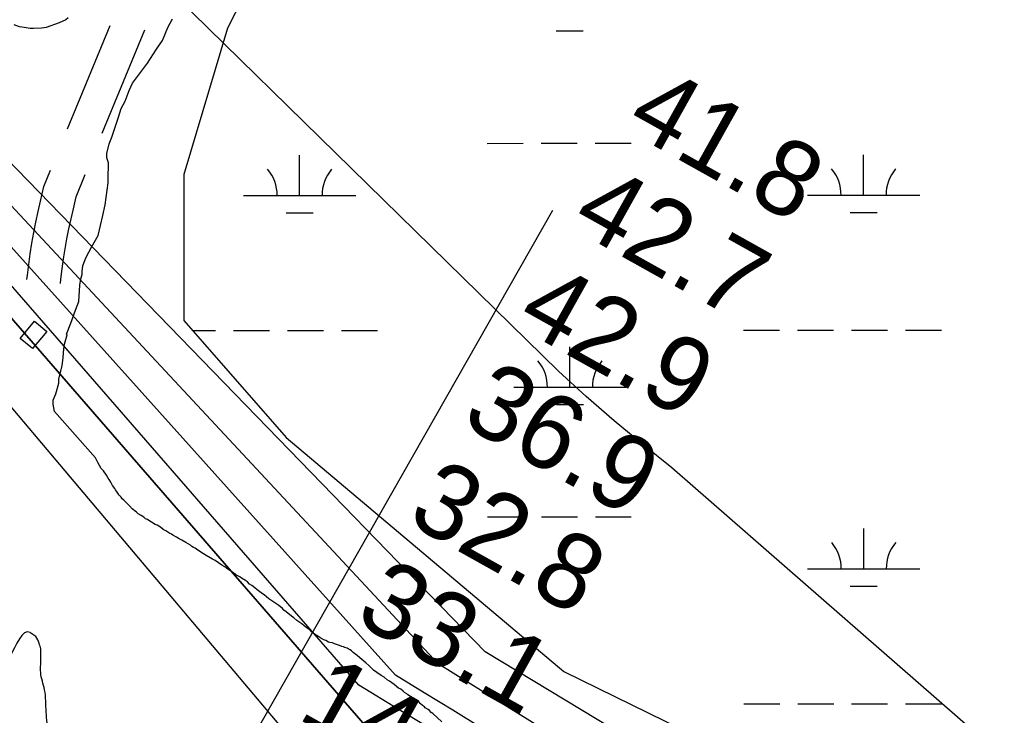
# Model space of a CAD drawing. Extents: x 3279314 to 3317160, y 734079 to 759431.
# Drawn here: x 3304261 to 3305133, y 754018 to 754638 of the extents above; entities that cross this region are included whole.
import ezdxf

# ---------------------------------------------------------------- set-up
doc = ezdxf.new("R2010")
doc.units = 0
for name, color, linetype in [('V-BLDG-OTLN', 7, 'Continuous'), ('V-RIVR-EDGE', 7, 'Continuous'), ('V-RIVR-RANG', 7, 'Continuous'), ('V-ROAD-CNTR', 7, 'Continuous'), ('V-SITE-VEGE', 7, 'Continuous'), ('V-TOPO-DPTH', 7, 'Continuous'), ('V-TOPO-MAJR', 7, 'Continuous'), ('V-TOPO-MINR', 7, 'Continuous'), ('V-WETL-SWMP', 7, 'Continuous')]:
    doc.layers.add(name, color=color, linetype=linetype)

msp = doc.modelspace()

# ---------------------------------------------------------------- linework, layer by layer
at = {"layer": 'V-BLDG-OTLN'}
msp.add_lwpolyline([(3304261.4, 754353.91), (3304274.14, 754369.2), (3304285.02, 754360.14), (3304272.27, 754344.84)], close=True, dxfattribs=at)
at = {"layer": 'V-RIVR-EDGE'}
msp.add_spline([(3304289.88, 753553.08), (3304305.35, 753568.48), (3304320.3, 753572.93), (3304328.78, 753575.89), (3304336.26, 753581.85), (3304343.25, 753587.81), (3304344.26, 753593.78), (3304341.28, 753596.28), (3304341.79, 753603.25), (3304345.3, 753614.19), (3304346.32, 753623.65), (3304350.33, 753635.09), (3304352.84, 753640.57), (3304362.82, 753648.51), (3304372.79, 753653.96), (3304388.75, 753663.88), (3304396.73, 753669.84), (3304402.7, 753669.82), (3304410.67, 753670.3), (3304416.66, 753674.27), (3304435.1, 753680.2), (3304447.06, 753683.65), (3304455.53, 753688.11), (3304466.51, 753696.05), (3304471.5, 753700.52), (3304477.98, 753704.49), (3304488.47, 753717.91), (3304497.96, 753729.84), (3304497.97, 753733.82), (3304497.48, 753737.81), (3304496.49, 753738.31), (3304474.55, 753727.41), (3304462.58, 753720.46), (3304447.63, 753713.03), (3304442.64, 753710.06), (3304436.66, 753709.57), (3304431.68, 753708.59), (3304422.71, 753703.13), (3304408.76, 753703.17), (3304397.31, 753703.2), (3304376.9, 753704.24), (3304360.47, 753707.27), (3304346.05, 753713.28), (3304330.61, 753711.83), (3304315.65, 753706.39), (3304302.69, 753700.94), (3304285.74, 753690.03), (3304274.76, 753682.09), (3304259.79, 753668.68), (3304248.82, 753663.73), (3304242.36, 753667.23), (3304233.91, 753671.73), (3304228.43, 753672.74), (3304216.98, 753672.27), (3304193.06, 753666.85), (3304188.08, 753664.87), (3304178.58, 753648.96), (3304175.04, 753628.06), (3304174.04, 753625.57), (3304168.56, 753624.09), (3304163.11, 753634.56), (3304156.19, 753656.49), (3304152.75, 753676.91), (3304152.27, 753683.89), (3304153.78, 753690.85), (3304159.27, 753693.33), (3304163.75, 753692.82), (3304167.72, 753688.33), (3304168.7, 753683.84), (3304182.15, 753685.31), (3304198.09, 753686.26), (3304211.54, 753687.22), (3304217.02, 753688.21), (3304225, 753693.66), (3304230.98, 753698.13), (3304238.99, 753713.05), (3304243.99, 753722), (3304252.46, 753726.46), (3304256.98, 753738.4), (3304269.44, 753744.35), (3304279.9, 753747.31), (3304290.37, 753750.77), (3304299.83, 753750.74), (3304308.28, 753745.74), (3304313.76, 753746.23), (3304317.25, 753748.21), (3304318.25, 753750.7), (3304318.26, 753751.2), (3304316.78, 753759.17), (3304317.28, 753760.66), (3304323.77, 753766.62), (3304329.28, 753778.06), (3304339.25, 753782.51), (3304338.76, 753787), (3304337.3, 753802.44), (3304331.36, 753813.9), (3304330.38, 753821.38), (3304327.4, 753824.37), (3304324.91, 753824.38), (3304320.92, 753821.9), (3304312.94, 753816.94), (3304308.96, 753816.95), (3304305.48, 753818.95), (3304305.5, 753827.91), (3304304.5, 753828.91), (3304302, 753823.44), (3304294.03, 753822.96), (3304283.08, 753821.99), (3304270.13, 753821.53), (3304252.21, 753825.55), (3304249.73, 753828.05), (3304249.74, 753831.53), (3304250.75, 753837.51), (3304266.23, 753856.89), (3304285.19, 753872.78), (3304304.14, 753882.69), (3304322.08, 753889.62), (3304326.57, 753891.1), (3304328.07, 753892.59), (3304328.58, 753897.57), (3304329.59, 753903.54), (3304337.07, 753909.99), (3304341.06, 753912.47), (3304344.07, 753919.44), (3304349.07, 753927.39), (3304353.09, 753943.32), (3304357.11, 753957.25), (3304357.13, 753967.21), (3304356.16, 753975.68), (3304351.68, 753979.17), (3304348.7, 753980.67), (3304344.7, 753976.2), (3304325.25, 753960.81), (3304304.3, 753948.42), (3304296.83, 753948.44), (3304285.37, 753944.98), (3304282.39, 753945.98), (3304282.89, 753947.97), (3304284.89, 753951.45), (3304284.4, 753955.44), (3304282.94, 753969.88), (3304282.97, 753981.83), (3304285.51, 754001.74), (3304284.56, 754021.17), (3304283.12, 754041.09), (3304279.67, 754056.53), (3304279.69, 754063.5), (3304279.71, 754071.47), (3304279.72, 754077.45), (3304278.24, 754082.43), (3304275.27, 754088.41), (3304271.79, 754090.91), (3304270.3, 754091.91), (3304251.82, 754071.04), (3304241.34, 754062.1), (3304227.37, 754049.69), (3304199.94, 754031.83), (3304171.03, 754020.95), (3304119.21, 754007.13), (3304116.23, 754008.14), (3304111.76, 754013.13), (3304111.27, 754018.11), (3304111.28, 754023.09), (3304114.78, 754027.06), (3304126.24, 754030.52), (3304136.2, 754031.99), (3304160.12, 754037.41), (3304170.58, 754038.38), (3304183.04, 754044.82), (3304186.54, 754050.29), (3304197.06, 754074.16), (3304201.06, 754080.13), (3304217.52, 754092.04), (3304197.11, 754094.08), (3304188.15, 754095.1), (3304187.16, 754099.09), (3304187.16, 754101.08), (3304194.19, 754124.46), (3304198.72, 754142.38), (3304199.74, 754151.34), (3304199.25, 754154.33), (3304193.29, 754161.31), (3304189.82, 754168.29), (3304185.88, 754187.72), (3304185.9, 754194.2), (3304194.88, 754201.64), (3304197.87, 754201.64), (3304206.33, 754198.13), (3304217.25, 754187.15), (3304230.65, 754168.69), (3304232.64, 754168.69), (3304235.15, 754173.16), (3304236.15, 754177.14), (3304236.17, 754183.62), (3304233.71, 754198.06), (3304226.81, 754225.47), (3304214.91, 754246.41), (3304199.04, 754272.34), (3304183.65, 754292.8), (3304176.7, 754299.79), (3304173.22, 754300.79), (3304161.76, 754300.32), (3304152.81, 754304.82), (3304147.84, 754309.82), (3304139.39, 754312.82), (3304132.42, 754314.34), (3304130.93, 754317.82), (3304124.96, 754318.83), (3304113.49, 754312.89), (3304105.51, 754307.43), (3304100.52, 754300.47), (3304099.01, 754296.49), (3304090.05, 754297.01), (3304085.57, 754297.52), (3304079.61, 754302.02), (3304079.61, 754304.01), (3304079.63, 754312.47), (3304079.67, 754329.4), (3304079.22, 754345.34), (3304076.25, 754353.31), (3304071.78, 754358.3), (3304070.79, 754361.79), (3304071.3, 754367.27), (3304072.32, 754375.73), (3304070.85, 754386.69), (3304066.41, 754402.63), (3304065.93, 754410.11), (3304065.46, 754421.06), (3304061.5, 754431.53), (3304052.07, 754443.5), (3304040.14, 754452.99), (3304020.79, 754480.43), (3303998.95, 754506.87)], degree=3, dxfattribs=at)
at = {"layer": 'V-RIVR-RANG'}
msp.add_line((3304735.13, 754467.65), (3303993.57, 753163.78), dxfattribs=at)
at = {"layer": 'V-ROAD-CNTR'}
for p, q in [((3304303.62, 754540.4), (3304341.45, 754632.48)), ((3304334.52, 754536.67), (3304372.34, 754628.73))]:
    msp.add_line(p, q, dxfattribs=at)
for points in [[(3304267.43, 754406.25), (3304267.88, 754410.25), (3304269.07, 754419.71), (3304270.42, 754429.18), (3304271.93, 754438.63), (3304273.6, 754448.06), (3304275.43, 754457.45), (3304277.41, 754466.81), (3304279.53, 754476.02), (3304282.55, 754489.11), (3304288.49, 754503.57)], [(3304297.24, 754402.88), (3304297.67, 754406.7), (3304298.8, 754415.73), (3304300.08, 754424.7), (3304301.51, 754433.65), (3304303.09, 754442.57), (3304304.82, 754451.47), (3304306.7, 754460.33), (3304308.76, 754469.28), (3304311.23, 754479.97), (3304319.4, 754499.84)]]:
    msp.add_lwpolyline(points, dxfattribs=at)
at = {"layer": 'V-SITE-VEGE'}
for points in [[(3304304.19, 754639.18), (3304301.92, 754637.55), (3304296.26, 754634.89), (3304284.42, 754630.7), (3304280.5, 754630.24), (3304273.22, 754629.85), (3304270.43, 754629.92), (3304264.86, 754630.61), (3304260.96, 754631.26), (3304255.97, 754633.06)], [(3304313.77, 754386.73), (3304314.59, 754401.27), (3304315.28, 754406.85), (3304316.49, 754410.73), (3304316.56, 754413.52), (3304317.24, 754418.54), (3304318.43, 754421.86), (3304320.22, 754426.29), (3304324.9, 754435.12), (3304330.74, 754445.61), (3304335.08, 754463.39), (3304336.98, 754472.85), (3304339.68, 754492.35), (3304339.86, 754499.61), (3304340.02, 754506.32), (3304340.11, 754510.23), (3304338.54, 754514.74), (3304338.63, 754518.65), (3304340.51, 754526.99), (3304342.89, 754533.08), (3304346.5, 754543.61), (3304348.91, 754550.82), (3304351.33, 754558.59), (3304354.84, 754565.22), (3304358.42, 754574.63), (3304361.37, 754581.27), (3304374.65, 754598.84), (3304382.77, 754611.51), (3304387.99, 754619.21), (3304392.74, 754630.83), (3304396.84, 754638.56)], [(3304533.47, 754084.86), (3304531.77, 754085.47), (3304528.95, 754086.97), (3304527.27, 754088.15), (3304524.73, 754089.64), (3304522.48, 754091.12), (3304520.8, 754092.59), (3304519.69, 754093.76), (3304515.48, 754097), (3304514.08, 754097.89), (3304512.12, 754099.65), (3304507.62, 754102.61), (3304504.83, 754104.96), (3304502.86, 754106.44), (3304498.1, 754110.55), (3304496.14, 754112.02), (3304494.75, 754113.48), (3304491.67, 754116.13), (3304482.68, 754122.05), (3304478.48, 754125.58), (3304477.07, 754126.47), (3304472.3, 754130.01), (3304470.35, 754131.77), (3304467.54, 754133.84), (3304465.57, 754135.03), (3304463.62, 754137.07), (3304461.94, 754138.26), (3304458.27, 754140.34), (3304456.87, 754141.52), (3304454.06, 754143.01), (3304452.65, 754144.19), (3304450.69, 754145.38), (3304445.07, 754149.22), (3304443.67, 754150.4), (3304440.85, 754151.89), (3304434.95, 754156.03), (3304432.69, 754157.23), (3304427.06, 754160.5), (3304422.28, 754163.47), (3304418.35, 754166.14), (3304417.23, 754167.02), (3304415.81, 754167.62), (3304414.12, 754168.52), (3304413.01, 754169.69), (3304411.04, 754170.88), (3304408.78, 754172.07), (3304405.41, 754174.16), (3304402.86, 754175.36), (3304400.61, 754176.84), (3304397.23, 754178.63), (3304396.11, 754179.52), (3304394.7, 754180.12), (3304391.04, 754182.49), (3304388.79, 754183.69), (3304386.27, 754185.75), (3304383.45, 754187.53), (3304381.47, 754188.15), (3304378.38, 754190.22), (3304376.69, 754191.12), (3304374.72, 754192.59), (3304373.02, 754193.2), (3304371.35, 754194.67), (3304369.1, 754196.15), (3304366.56, 754197.64), (3304364.89, 754199.11), (3304360.96, 754202.06), (3304358.74, 754204.68), (3304353.72, 754209.94), (3304352.33, 754211.12), (3304351.22, 754212.57), (3304350.38, 754213.45), (3304349.54, 754214.04), (3304349, 754215.2), (3304348.45, 754216.06), (3304347.61, 754216.94), (3304346.23, 754218.97), (3304345.69, 754220.13), (3304343.47, 754223.04), (3304342.12, 754225.92), (3304340.74, 754228.24), (3304339.63, 754229.41), (3304338.26, 754232.01), (3304335.5, 754236.08), (3304333.56, 754238.12), (3304330.54, 754243.33), (3304328.36, 754247.67), (3304291.98, 754288.85), (3304290.92, 754295.24), (3304290.91, 754298.98), (3304293.27, 754304.52), (3304295.74, 754313.96), (3304295.83, 754317.87), (3304298.9, 754329.54), (3304299.64, 754336.79), (3304300.38, 754344.59), (3304300.78, 754348.87), (3304303.14, 754356.94), (3304302.77, 754357.59), (3304306.37, 754367.52), (3304310.56, 754379.16), (3304313.77, 754386.73)], [(3304636.81, 754012.43), (3304628.7, 754019.77), (3304627.3, 754020.66), (3304625.63, 754022.69), (3304624.51, 754023.58), (3304621.98, 754025.07), (3304621.14, 754025.94), (3304619.46, 754027.13), (3304617.5, 754028.89), (3304616.39, 754030.06), (3304614.14, 754031.54), (3304612.18, 754033.01), (3304610.48, 754033.91), (3304606.55, 754036.57), (3304605.43, 754037.45), (3304603.46, 754038.64), (3304602.34, 754039.81), (3304600.1, 754041.58), (3304598.12, 754042.48), (3304594.2, 754045.72), (3304589.99, 754048.68), (3304588.02, 754049.86), (3304585.22, 754052.22), (3304582.69, 754053.7), (3304578.76, 754056.37), (3304575.95, 754058.43), (3304573.71, 754060.48), (3304571.76, 754062.53), (3304568.96, 754064.88), (3304567.29, 754066.64), (3304563.65, 754069.58), (3304561.42, 754071.63), (3304557.77, 754074.29), (3304556.38, 754075.75), (3304554.97, 754076.64), (3304553.28, 754077.54), (3304552.44, 754078.12), (3304550.45, 754078.74), (3304549.04, 754079.35), (3304547.62, 754079.67), (3304545.64, 754080.57), (3304543.94, 754081.19), (3304541.1, 754081.82), (3304539.41, 754082.72), (3304536.85, 754083.07), (3304535.72, 754083.38), (3304533.47, 754084.86)]]:
    msp.add_lwpolyline(points, dxfattribs=at)
at = {"layer": 'V-TOPO-DPTH'}
msp.add_lwpolyline([(3303541.22, 755192.7), (3304584.03, 753991.06)], dxfattribs=at)
at = {"layer": 'V-TOPO-MAJR'}
msp.add_lwpolyline([(3305474.29, 753541.43), (3304686.71, 754030.83), (3304673.37, 754039.13), (3304660.05, 754047.44), (3304646.74, 754055.78), (3304633.44, 754064.12), (3303564.82, 755211.49)], dxfattribs=at)
at = {"layer": 'V-TOPO-MINR'}
for points in [[(3305683.3, 753503.6), (3304841.5, 754238.77), (3304815.5, 754259.33), (3304789.95, 754280.41), (3304765.07, 754302.28), (3304740.63, 754324.67), (3303635.07, 755407.35)], [(3305637.43, 753493.08), (3304675.29, 754074.86), (3303561.01, 755223.53)], [(3304671.73, 754007.12), (3304646.33, 754022.76), (3304620.95, 754038.43), (3304595.58, 754054.11), (3303568.41, 755199.08)], [(3304584.03, 753991.06), (3303541.22, 755192.7)], [(3304634.49, 754001.47), (3304598.59, 754023.27), (3304562.7, 754045.07), (3303571.45, 755185.87)], [(3304574.92, 753911.47), (3303554.23, 755122.29)]]:
    msp.add_lwpolyline(points, dxfattribs=at)
at = {"layer": 'V-WETL-SWMP'}
for p, q in [((3304511.09, 754760.3), (3304446.04, 754630.1)), ((3304511.09, 754760.3), (3304446.04, 754630.1)), ((3304446.04, 754630.1), (3304407, 754499.9)), ((3304446.04, 754630.1), (3304407, 754499.9)), ((3304738.49, 754627.59), (3304762.49, 754627.61)), ((3304677.13, 754527.56), (3304709.13, 754527.58)), ((3304725.13, 754527.59), (3304757.13, 754527.6)), ((3304773.13, 754527.61), (3304805.13, 754527.63)), ((3304510.09, 754481.05), (3304510.07, 754517.05)), ((3305012, 754481.3), (3305011.98, 754517.3)), ((3304407, 754499.9), (3304407, 754369.69)), ((3304407, 754499.9), (3304407, 754369.69)), ((3304962, 754481.28), (3305062, 754481.33)), ((3304460.09, 754481.02), (3304560.09, 754481.07)), ((3304498.1, 754465.61), (3304522.1, 754465.62)), ((3305000.01, 754465.87), (3305024.01, 754465.88)), ((3304407, 754369.69), (3304498.08, 754265.53)), ((3304407, 754369.69), (3304498.08, 754265.53)), ((3304414.67, 754360.93), (3304435.31, 754360.94)), ((3304451.31, 754360.95), (3304483.31, 754360.96)), ((3304499.31, 754360.97), (3304531.31, 754360.99)), ((3304547.31, 754361), (3304579.31, 754361.01)), ((3304905.22, 754361.18), (3304937.22, 754361.19)), ((3304953.22, 754361.2), (3304985.22, 754361.22)), ((3305001.22, 754361.23), (3305033.22, 754361.24)), ((3305049.22, 754361.25), (3305081.22, 754361.27)), ((3304750.65, 754310.36), (3304750.63, 754346.36)), ((3304700.65, 754310.33), (3304800.65, 754310.38)), ((3304738.66, 754294.92), (3304762.66, 754294.93)), ((3304498.08, 754265.53), (3304745.29, 754057.21)), ((3304498.08, 754265.53), (3304745.29, 754057.21)), ((3304677.3, 754194.89), (3304709.3, 754194.9)), ((3304725.3, 754194.91), (3304757.3, 754194.93)), ((3304773.3, 754194.94), (3304805.3, 754194.95)), ((3305012.17, 754148.63), (3305012.15, 754184.63)), ((3304962.17, 754148.6), (3305062.17, 754148.65)), ((3305000.18, 754133.19), (3305024.18, 754133.2)), ((3304745.29, 754057.21), (3305304.78, 753783.78)), ((3304745.29, 754057.21), (3305304.78, 753783.78)), ((3304905.38, 754028.5), (3304937.38, 754028.52)), ((3304953.38, 754028.53), (3304985.38, 754028.54)), ((3305001.38, 754028.55), (3305033.38, 754028.57)), ((3305049.38, 754028.58), (3305081.38, 754028.59))]:
    msp.add_line(p, q, dxfattribs=at)
for centre, start, end in [((3304454.85, 754481.49), 359.25735, 40.801), ((3304565.33, 754481.55), 139.25734, 180.801), ((3304956.76, 754481.75), 359.25735, 40.801), ((3305067.24, 754481.81), 139.25734, 180.801), ((3304695.41, 754310.8), 359.25735, 40.801), ((3304805.89, 754310.86), 139.25734, 180.801), ((3304956.92, 754149.07), 359.25735, 40.801), ((3305067.41, 754149.13), 139.25734, 180.801)]:
    msp.add_arc(centre, 35.25, start, end, dxfattribs=at)

# ---------------------------------------------------------------- texts
at = {"layer": 'V-RIVR-RANG'}
for s, p in [('41.8', (3304798.28, 754540.56)), ('42.7', (3304749.69, 754453.16)), ('42.9', (3304700.87, 754365.88)), ('36.9', (3304652.28, 754278.48)), ('32.8', (3304603.92, 754190.95)), ('33.1', (3304557.41, 754102.39)), ('14.2', (3304506.75, 754016.15))]:
    msp.add_text(s, height=67, rotation=330.78833, dxfattribs=at).set_placement(p)

doc.saveas('drawing.dxf')
